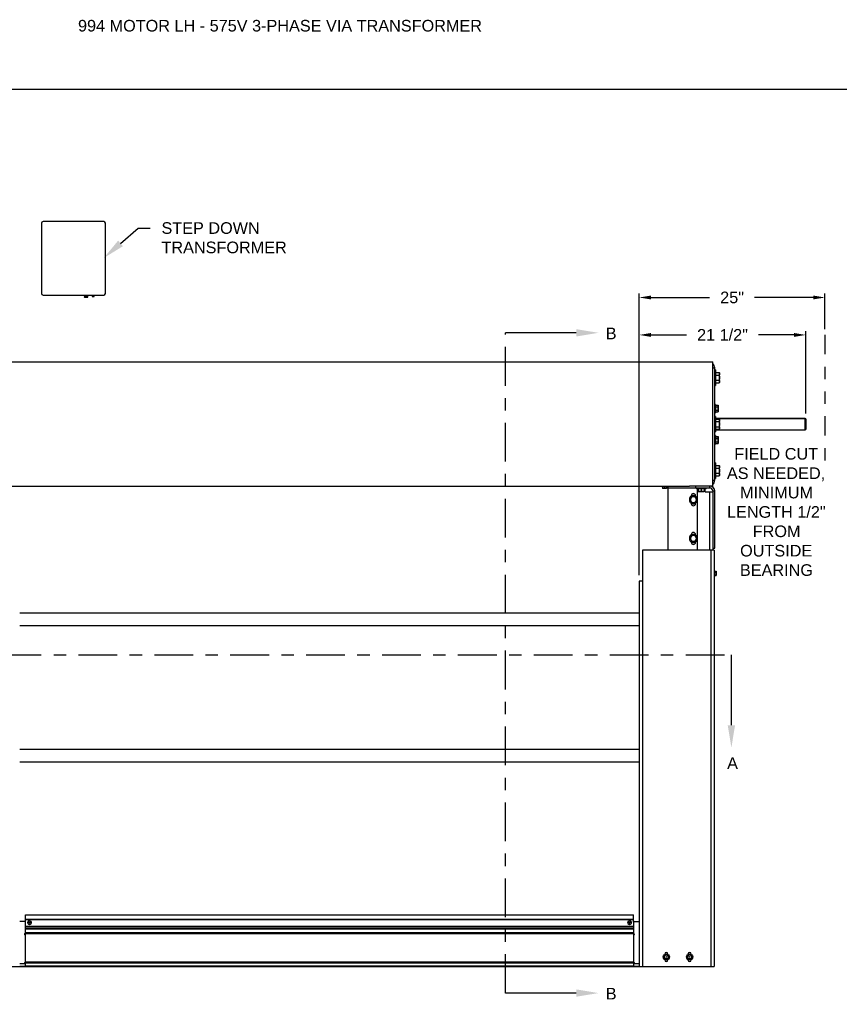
# Model space of a CAD drawing. Header units: inches. Extents: x 218.9 to 312.4, y 214.8 to 247.8.
# Tile 307 of 319: x 276.1 to 282.7, y 239.8 to 247.7. Entities that reach past the tile are written whole.
import ezdxf
from ezdxf import colors
from ezdxf.entities.mleader import LeaderData, LeaderLine
from ezdxf.math import Vec2, Vec3

# ---------------------------------------------------------------- set-up
doc = ezdxf.new("R2010")
doc.units = ezdxf.units.IN
doc.header["$LTSCALE"] = 0.25
doc.header["$MEASUREMENT"] = 0
doc.linetypes.add('CENTER', pattern=[2, 1.25, -0.25, 0.25, -0.25])
doc.linetypes.add('PHANTOM2', pattern=[1.25, 0.625, -0.125, 0.125, -0.125, 0.125, -0.125])
for name, color, linetype in [('575V 3-PHASE 60HZ', 4, 'Continuous'), ('ANNOTATIONS', 1, 'Continuous'), ('HIDDEN', 6, 'PHANTOM2'), ('MOTOR LH', 7, 'Continuous'), ('SECTION CUTS', 6, 'CENTER')]:
    doc.layers.add(name, color=color, linetype=linetype)
doc.styles.add('ARIAL', font='arial.ttf', dxfattribs={"height": 0.09375})
doc.styles.get("Standard").update_dxf_attribs({"font": 'romans.shx'})
doc.dimstyles.new('STANDARD$0', dxfattribs={"dimtxt": 0.09375, "dimasz": 0.09375, "dimexe": 0.03125, "dimexo": 0.046875, "dimgap": 0.09, "dimtad": 0, "dimtih": 1, "dimtoh": 1, "dimdec": 4, "dimzin": 0, "dimdsep": 46, "dimtxsty": 'ARIAL', "dimcen": 0.09, "dimadec": 0, "dimazin": 0, "dimtfac": 1, "dimtdec": 4, "dimtofl": 0, "dimtmove": 0, "dimatfit": 1, "dimfxl": 1, "dimtolj": 1, "dimtzin": 0, "dimarcsym": 0})

# ---------------------------------------------------------------- blocks, each defined once
blk = doc.blocks.new('*D91')
at = {"layer": 'ANNOTATIONS', "color": 0, "lineweight": -2, "transparency": 16777216}
for p, q in [((281.0917, 243.261), (281.0917, 245.5329)), ((282.5902, 245.2463), (282.5902, 245.5329)), ((281.1855, 245.5016), (281.6599, 245.5016)), ((282.4964, 245.5016), (282.0221, 245.5016))]:
    blk.add_line(p, q, dxfattribs=at)
at = {"layer": 'ANNOTATIONS', "color": 0, "transparency": 16777216}
for points in [[(281.1855, 245.5172), (281.1855, 245.486), (281.0917, 245.5016)], [(282.4964, 245.5172), (282.4964, 245.486), (282.5902, 245.5016)]]:
    blk.add_solid(points, dxfattribs=at)
at = {"layer": 'defpoints', "color": 0, "transparency": 16777216}
for p in [(281.0917, 245.5016), (282.5902, 245.1995), (281.0917, 243.2141)]:
    blk.add_point(p, dxfattribs=at)
at = {"layer": 'ANNOTATIONS', "color": 0, "transparency": 16777216, "insert": (281.841, 245.5016), "char_height": 0.09375, "attachment_point": 5, "style": 'ARIAL'}
blk.add_mtext('\\A1;25"', dxfattribs=at)
blk = doc.blocks.new('*D93')
at = {"layer": 'ANNOTATIONS', "color": 0, "lineweight": -2, "transparency": 16777216}
for p, q in [((281.0917, 243.261), (281.0917, 245.2307)), ((282.4355, 244.5648), (282.4355, 245.2307)), ((281.1855, 245.1995), (281.4733, 245.1995)), ((282.3417, 245.1995), (282.0539, 245.1995))]:
    blk.add_line(p, q, dxfattribs=at)
at = {"layer": 'ANNOTATIONS', "color": 0, "transparency": 16777216}
for points in [[(281.1855, 245.2151), (281.1855, 245.1838), (281.0917, 245.1995)], [(282.3417, 245.2151), (282.3417, 245.1838), (282.4355, 245.1995)]]:
    blk.add_solid(points, dxfattribs=at)
at = {"layer": 'defpoints', "color": 0, "transparency": 16777216}
for p in [(282.4355, 245.1995), (282.4355, 244.5179), (281.0917, 243.2141)]:
    blk.add_point(p, dxfattribs=at)
at = {"layer": 'ANNOTATIONS', "color": 0, "transparency": 16777216, "insert": (281.7636, 245.1995), "char_height": 0.09375, "attachment_point": 5, "style": 'ARIAL'}
blk.add_mtext('\\A1;21 1/2"', dxfattribs=at)

msp = doc.modelspace()

# ---------------------------------------------------------------- linework, layer by layer
at = {"layer": '575V 3-PHASE 60HZ'}
for p, q in [((276.26784, 246.10085), (276.26784, 245.53326)), ((276.77125, 246.11333), (276.28031, 246.11333)), ((276.78373, 245.53326), (276.78373, 246.10085)), ((276.28031, 245.52078), (276.77125, 245.52078)), ((276.61374, 245.51165), (276.6134, 245.51146)), ((276.6134, 245.51146), (276.61374, 245.51127)), ((276.6134, 245.51146), (276.64268, 245.51146)), ((276.61374, 245.51082), (276.6134, 245.51063)), ((276.6134, 245.51063), (276.61374, 245.51044)), ((276.6134, 245.51063), (276.64268, 245.51063)), ((276.61374, 245.50999), (276.6134, 245.5098)), ((276.6134, 245.5098), (276.61374, 245.50961)), ((276.6134, 245.5098), (276.64268, 245.5098)), ((276.61374, 245.50916), (276.6134, 245.50897)), ((276.6134, 245.50897), (276.61374, 245.50877)), ((276.6134, 245.50897), (276.64268, 245.50897)), ((276.61374, 245.50833), (276.6134, 245.50813)), ((276.6134, 245.50813), (276.61374, 245.50794)), ((276.6134, 245.50813), (276.64268, 245.50813)), ((276.61374, 245.5075), (276.6134, 245.5073)), ((276.6134, 245.5073), (276.61374, 245.50711)), ((276.6134, 245.5073), (276.64268, 245.5073)), ((276.61374, 245.50666), (276.6134, 245.50647)), ((276.6134, 245.50647), (276.61374, 245.50628)), ((276.6134, 245.50647), (276.64268, 245.50647)), ((276.61374, 245.50583), (276.6134, 245.50564)), ((276.6134, 245.50564), (276.61374, 245.50545)), ((276.6134, 245.50564), (276.64268, 245.50564)), ((276.61374, 245.52078), (276.61374, 245.51165)), ((276.64235, 245.51165), (276.61374, 245.51165)), ((276.61374, 245.51127), (276.61374, 245.51082)), ((276.61374, 245.51127), (276.64235, 245.51127)), ((276.64235, 245.51082), (276.61374, 245.51082)), ((276.61374, 245.51044), (276.61374, 245.50999)), ((276.61374, 245.51044), (276.64235, 245.51044)), ((276.64235, 245.50999), (276.61374, 245.50999)), ((276.61374, 245.50961), (276.61374, 245.50916)), ((276.61374, 245.50961), (276.64235, 245.50961)), ((276.64235, 245.50916), (276.61374, 245.50916)), ((276.61374, 245.50877), (276.61374, 245.50833)), ((276.61374, 245.50877), (276.64235, 245.50877)), ((276.64235, 245.50833), (276.61374, 245.50833)), ((276.61374, 245.50794), (276.61374, 245.5075)), ((276.61374, 245.50794), (276.64235, 245.50794)), ((276.64235, 245.5075), (276.61374, 245.5075)), ((276.61374, 245.50711), (276.61374, 245.50666)), ((276.61374, 245.50711), (276.64235, 245.50711)), ((276.64235, 245.50666), (276.61374, 245.50666)), ((276.61374, 245.50628), (276.61374, 245.50583)), ((276.61374, 245.50628), (276.64235, 245.50628)), ((276.64235, 245.50583), (276.61374, 245.50583)), ((276.61374, 245.50545), (276.61374, 245.50314)), ((276.61374, 245.50545), (276.64235, 245.50545)), ((276.64235, 245.50314), (276.61374, 245.50314)), ((276.64235, 245.51165), (276.64235, 245.52078)), ((276.64268, 245.51146), (276.64235, 245.51165)), ((276.64235, 245.51127), (276.64268, 245.51146)), ((276.64235, 245.51082), (276.64235, 245.51127)), ((276.64268, 245.51063), (276.64235, 245.51082)), ((276.64235, 245.51044), (276.64268, 245.51063)), ((276.64235, 245.50999), (276.64235, 245.51044)), ((276.64268, 245.5098), (276.64235, 245.50999)), ((276.64235, 245.50961), (276.64268, 245.5098)), ((276.64235, 245.50916), (276.64235, 245.50961)), ((276.64268, 245.50897), (276.64235, 245.50916)), ((276.64235, 245.50877), (276.64268, 245.50897)), ((276.64235, 245.50833), (276.64235, 245.50877)), ((276.64268, 245.50813), (276.64235, 245.50833)), ((276.64235, 245.50794), (276.64268, 245.50813)), ((276.64235, 245.5075), (276.64235, 245.50794)), ((276.64268, 245.5073), (276.64235, 245.5075)), ((276.64235, 245.50711), (276.64268, 245.5073)), ((276.64235, 245.50666), (276.64235, 245.50711)), ((276.64268, 245.50647), (276.64235, 245.50666)), ((276.64235, 245.50628), (276.64268, 245.50647)), ((276.64235, 245.50583), (276.64235, 245.50628)), ((276.64268, 245.50564), (276.64235, 245.50583)), ((276.64235, 245.50545), (276.64268, 245.50564)), ((276.64235, 245.50314), (276.64235, 245.50545)), ((276.67705, 245.51531), (276.67672, 245.51512)), ((276.67672, 245.51512), (276.67705, 245.51493)), ((276.67672, 245.51512), (276.69203, 245.51512)), ((276.67705, 245.51465), (276.67672, 245.51446)), ((276.67672, 245.51446), (276.67705, 245.51426)), ((276.67672, 245.51446), (276.69203, 245.51446)), ((276.67705, 245.51398), (276.67672, 245.51379)), ((276.67672, 245.51379), (276.67705, 245.5136)), ((276.67672, 245.51379), (276.69203, 245.51379)), ((276.67705, 245.51332), (276.67672, 245.51313)), ((276.67672, 245.51313), (276.67705, 245.51293)), ((276.67672, 245.51313), (276.69203, 245.51313)), ((276.67705, 245.51265), (276.67672, 245.51246)), ((276.67672, 245.51246), (276.67705, 245.51227)), ((276.67672, 245.51246), (276.69203, 245.51246)), ((276.67705, 245.51199), (276.67672, 245.51179)), ((276.67672, 245.51179), (276.67705, 245.5116)), ((276.67672, 245.51179), (276.69203, 245.51179)), ((276.67705, 245.51132), (276.67672, 245.51113)), ((276.67672, 245.51113), (276.67705, 245.51094)), ((276.67672, 245.51113), (276.69203, 245.51113)), ((276.67705, 245.51066), (276.67672, 245.51046)), ((276.67672, 245.51046), (276.67705, 245.51027)), ((276.67672, 245.51046), (276.69203, 245.51046)), ((276.67705, 245.52078), (276.67705, 245.51531)), ((276.67705, 245.51531), (276.69169, 245.51531)), ((276.67705, 245.51493), (276.67705, 245.51465)), ((276.67705, 245.51493), (276.69169, 245.51493)), ((276.67705, 245.51465), (276.69169, 245.51465)), ((276.67705, 245.51426), (276.67705, 245.51398)), ((276.67705, 245.51426), (276.69169, 245.51426)), ((276.67705, 245.51398), (276.69169, 245.51398)), ((276.67705, 245.5136), (276.67705, 245.51332)), ((276.67705, 245.5136), (276.69169, 245.5136)), ((276.67705, 245.51332), (276.69169, 245.51332)), ((276.67705, 245.51293), (276.67705, 245.51265)), ((276.67705, 245.51293), (276.69169, 245.51293)), ((276.67705, 245.51265), (276.69169, 245.51265)), ((276.67705, 245.51227), (276.67705, 245.51199)), ((276.67705, 245.51227), (276.69169, 245.51227)), ((276.67705, 245.51199), (276.69169, 245.51199)), ((276.67705, 245.5116), (276.67705, 245.51132)), ((276.67705, 245.5116), (276.69169, 245.5116)), ((276.67705, 245.51132), (276.69169, 245.51132)), ((276.67705, 245.51094), (276.67705, 245.51066)), ((276.67705, 245.51094), (276.69169, 245.51094)), ((276.67705, 245.51066), (276.69169, 245.51066)), ((276.67705, 245.51027), (276.67705, 245.5088)), ((276.67705, 245.51027), (276.69169, 245.51027)), ((276.69169, 245.5088), (276.67705, 245.5088)), ((276.69169, 245.51531), (276.69169, 245.52078)), ((276.69203, 245.51512), (276.69169, 245.51531)), ((276.69169, 245.51493), (276.69203, 245.51512)), ((276.69169, 245.51465), (276.69169, 245.51493)), ((276.69203, 245.51446), (276.69169, 245.51465)), ((276.69169, 245.51426), (276.69203, 245.51446)), ((276.69169, 245.51398), (276.69169, 245.51426)), ((276.69203, 245.51379), (276.69169, 245.51398)), ((276.69169, 245.5136), (276.69203, 245.51379)), ((276.69169, 245.51332), (276.69169, 245.5136)), ((276.69203, 245.51313), (276.69169, 245.51332)), ((276.69169, 245.51293), (276.69203, 245.51313)), ((276.69169, 245.51265), (276.69169, 245.51293)), ((276.69203, 245.51246), (276.69169, 245.51265)), ((276.69169, 245.51227), (276.69203, 245.51246)), ((276.69169, 245.51199), (276.69169, 245.51227)), ((276.69203, 245.51179), (276.69169, 245.51199)), ((276.69169, 245.5116), (276.69203, 245.51179)), ((276.69169, 245.51132), (276.69169, 245.5116)), ((276.69203, 245.51113), (276.69169, 245.51132)), ((276.69169, 245.51094), (276.69203, 245.51113)), ((276.69169, 245.51066), (276.69169, 245.51094)), ((276.69203, 245.51046), (276.69169, 245.51066)), ((276.69169, 245.51027), (276.69203, 245.51046)), ((276.69169, 245.5088), (276.69169, 245.51027))]:
    msp.add_line(p, q, dxfattribs=at)
for centre, start, end in [((276.28031, 246.10085), 90, 180), ((276.77125, 246.10085), 0, 90), ((276.28031, 245.53326), 180, 270), ((276.77125, 245.53326), 270, 0)]:
    msp.add_arc(centre, 0.01248, start, end, dxfattribs=at)
at = {"layer": 'defpoints'}
msp.add_lwpolyline([(287.7119, 234.44685), (268.24203, 234.44685), (268.24203, 247.18196), (287.7119, 247.18196)], close=True, dxfattribs=at)
at = {"layer": 'HIDDEN'}
msp.add_line((282.59018, 245.19945), (282.59018, 244.16876), dxfattribs=at)
at = {"layer": 'MOTOR LH'}
for p, q in [((275.49798, 244.98185), (281.68548, 244.98179)), ((281.68548, 244.97973), (275.49798, 244.97979)), ((281.68548, 243.97973), (281.68548, 244.98179)), ((281.68548, 244.93286), (281.70111, 244.93286)), ((281.70111, 244.02661), (281.70111, 244.93286)), ((281.70736, 244.91723), (281.70111, 244.91723)), ((281.70736, 244.91723), (281.70736, 244.79223)), ((281.70736, 244.89533), (281.73697, 244.89533)), ((281.74011, 244.88989), (281.73697, 244.89533)), ((281.74011, 244.81958), (281.74011, 244.88989)), ((281.70736, 244.87503), (281.73697, 244.87503)), ((281.70736, 244.83444), (281.73697, 244.83444)), ((281.70736, 244.81414), (281.73697, 244.81414)), ((281.73697, 244.81414), (281.74011, 244.81958)), ((281.70111, 244.79223), (281.70736, 244.79223)), ((281.70704, 244.63841), (281.70111, 244.63841)), ((281.70111, 244.57203), (281.70704, 244.57203)), ((281.70704, 244.63841), (281.70704, 244.57203)), ((281.70704, 244.63229), (281.7277, 244.63229)), ((281.70704, 244.61875), (281.7277, 244.61875)), ((281.70704, 244.59169), (281.7277, 244.59169)), ((281.70704, 244.57816), (281.7277, 244.57816)), ((281.7298, 244.62866), (281.7277, 244.63229)), ((281.7277, 244.57816), (281.7298, 244.58178)), ((281.7298, 244.58178), (281.7298, 244.62866)), ((281.70736, 244.54223), (281.70111, 244.54223)), ((281.70736, 244.54223), (281.70736, 244.41723)), ((282.43158, 244.52655), (281.70736, 244.52655)), ((281.70736, 244.52652), (282.43158, 244.52652)), ((282.43158, 244.52182), (281.70736, 244.52182)), ((281.70736, 244.52033), (281.73697, 244.52033)), ((281.70736, 244.50003), (281.73697, 244.50003)), ((281.74011, 244.51489), (281.73697, 244.52033)), ((281.74011, 244.44458), (281.74011, 244.51489)), ((282.43548, 244.52264), (282.43158, 244.52655)), ((282.43158, 244.52652), (282.43158, 244.52655)), ((282.43548, 244.52264), (282.43158, 244.52652)), ((282.43158, 244.43292), (282.43158, 244.52182)), ((282.43158, 244.52182), (282.43548, 244.51794)), ((282.43548, 244.52264), (282.43548, 244.43683)), ((281.70111, 244.41723), (281.70736, 244.41723)), ((281.70736, 244.45944), (281.73697, 244.45944)), ((281.70736, 244.43914), (281.73697, 244.43914)), ((281.70736, 244.43292), (282.43158, 244.43292)), ((281.73697, 244.43914), (281.74011, 244.44458)), ((282.43158, 244.43292), (282.43548, 244.43683)), ((281.70704, 244.38743), (281.70111, 244.38743)), ((281.70704, 244.3836), (281.70111, 244.3836)), ((281.70704, 244.38743), (281.70704, 244.31723)), ((281.70704, 244.38131), (281.7277, 244.38131)), ((281.70704, 244.37748), (281.7277, 244.37748)), ((281.70704, 244.36395), (281.7277, 244.36395)), ((281.70704, 244.33688), (281.7277, 244.33688)), ((281.7298, 244.37768), (281.7277, 244.38131)), ((281.7298, 244.37385), (281.7277, 244.37748)), ((281.7298, 244.32698), (281.7298, 244.37768)), ((281.70111, 244.31723), (281.70704, 244.31723)), ((281.70704, 244.32335), (281.7277, 244.32335)), ((281.7277, 244.32335), (281.7298, 244.32698)), ((281.70736, 244.16723), (281.70111, 244.16723)), ((281.70736, 244.16723), (281.70736, 244.04223)), ((281.70736, 244.14533), (281.73697, 244.14533)), ((281.70736, 244.12503), (281.73697, 244.12503)), ((281.74011, 244.13989), (281.73697, 244.14533)), ((281.74011, 244.06958), (281.74011, 244.13989)), ((281.68548, 244.02661), (281.70111, 244.02661)), ((281.70111, 244.04223), (281.70736, 244.04223)), ((281.70736, 244.08444), (281.73697, 244.08444)), ((281.70736, 244.06414), (281.73697, 244.06414)), ((281.73697, 244.06414), (281.74011, 244.06958)), ((275.68548, 243.97979), (281.49798, 243.97973)), ((281.49798, 243.97768), (275.68548, 243.97774)), ((281.27373, 243.97768), (281.27373, 243.97424)), ((281.31598, 243.97424), (281.27373, 243.97424)), ((281.27923, 243.95987), (281.27923, 243.95987)), ((281.31048, 243.95987), (281.27924, 243.95987)), ((281.27945, 243.97424), (281.27945, 243.96126)), ((281.29528, 243.96126), (281.28737, 243.95987)), ((281.29528, 243.97424), (281.29528, 243.96126)), ((281.31069, 243.96126), (281.30299, 243.95987)), ((281.31048, 243.95987), (281.31049, 243.95987)), ((281.31069, 243.97424), (281.31069, 243.96126)), ((281.31598, 243.97424), (281.31598, 243.97768)), ((281.32611, 243.46411), (281.32611, 243.97768)), ((281.66205, 243.96411), (281.32611, 243.96411)), ((281.68548, 243.97973), (281.49798, 243.97973)), ((281.49798, 243.97973), (281.49798, 243.97768)), ((281.54486, 243.97973), (281.54486, 243.96411)), ((281.55267, 243.96411), (281.55267, 243.95786)), ((281.6308, 243.95786), (281.55267, 243.95786)), ((281.56048, 243.95786), (281.56048, 243.46411)), ((281.56829, 243.95786), (281.56829, 243.9372)), ((281.56829, 243.93511), (281.61517, 243.93511)), ((281.59173, 243.95786), (281.59173, 243.9372)), ((281.61517, 243.95786), (281.61517, 243.9372)), ((281.62298, 243.93286), (281.62298, 243.95786)), ((281.6308, 243.95786), (281.6308, 243.96411)), ((281.66205, 243.96411), (281.66205, 243.97973)), ((281.68548, 243.94067), (281.70111, 243.94067)), ((281.68548, 243.94067), (281.68548, 243.46411)), ((281.70111, 243.47973), (281.70111, 243.94067)), ((281.51165, 243.90161), (281.51165, 243.89857)), ((281.54681, 243.89853), (281.54681, 243.90161)), ((281.62298, 243.93286), (281.68548, 243.93286)), ((281.65814, 243.93286), (281.65814, 243.46411)), ((281.51165, 243.84223), (281.51165, 243.83911)), ((281.54681, 243.83911), (281.54681, 243.84226)), ((281.51165, 243.58911), (281.51165, 243.58607)), ((281.54681, 243.58603), (281.54681, 243.58911)), ((281.11908, 243.46411), (281.11908, 240.10342)), ((281.6972, 243.46411), (281.11908, 243.46411)), ((281.51165, 243.52973), (281.51165, 243.52661)), ((281.54681, 243.52661), (281.54681, 243.52977)), ((281.66986, 243.46411), (281.66986, 240.10348)), ((281.68548, 243.47973), (281.70111, 243.47973)), ((281.6972, 243.46411), (281.6972, 240.10348)), ((281.69939, 243.29611), (281.6972, 243.29611)), ((281.6972, 243.25711), (281.69939, 243.25711)), ((281.69939, 243.29611), (281.69939, 243.25711)), ((281.69939, 243.29386), (281.71376, 243.29386)), ((281.69939, 243.28201), (281.71376, 243.28201)), ((281.69939, 243.26476), (281.71376, 243.26476)), ((281.69939, 243.25936), (281.71376, 243.25936)), ((281.71376, 243.29386), (281.71376, 243.25936)), ((281.09173, 243.21411), (281.09173, 240.10342)), ((281.11908, 243.21411), (281.09173, 243.21411)), ((276.09173, 242.95665), (281.09173, 242.95659)), ((276.09173, 242.85665), (281.09173, 242.85665)), ((276.09173, 241.85668), (281.09173, 241.85662)), ((276.09173, 241.75668), (281.09173, 241.75668)), ((276.1386, 240.46231), (276.1386, 240.52158)), ((276.1386, 240.52158), (281.04485, 240.52152)), ((281.04485, 240.46157), (281.04485, 240.52152)), ((276.13257, 240.46698), (276.09173, 240.46698)), ((276.1384, 240.37801), (276.1384, 240.46073)), ((276.13881, 240.46073), (276.1384, 240.46073)), ((276.1386, 240.4863), (281.04485, 240.48624)), ((281.04485, 240.47999), (276.1386, 240.48005)), ((276.13881, 240.42619), (276.13881, 240.46073)), ((276.16302, 240.47079), (276.15618, 240.46685)), ((276.15618, 240.46685), (276.15618, 240.45895)), ((276.15618, 240.45106), (276.16302, 240.44711)), ((276.16985, 240.47474), (276.16302, 240.47079)), ((276.16302, 240.44711), (276.16985, 240.44317)), ((276.17669, 240.47079), (276.16985, 240.47474)), ((276.16985, 240.44317), (276.18353, 240.45106)), ((276.18353, 240.46685), (276.17669, 240.47079)), ((276.18353, 240.46685), (276.18353, 240.45895)), ((281.00677, 240.47073), (280.99993, 240.46679)), ((280.99993, 240.46679), (280.99993, 240.45889)), ((280.99993, 240.451), (281.0136, 240.44311)), ((281.0136, 240.47468), (281.00677, 240.47073)), ((281.02044, 240.47073), (281.0136, 240.47468)), ((281.0136, 240.44311), (281.02728, 240.451)), ((281.02728, 240.46679), (281.02044, 240.47073)), ((281.02728, 240.46679), (281.02728, 240.45889)), ((281.04506, 240.46067), (281.04479, 240.46067)), ((281.04506, 240.46067), (281.04506, 240.37795)), ((281.05089, 240.46692), (281.09173, 240.46692)), ((276.13534, 240.37241), (276.13493, 240.37241)), ((276.1384, 240.37801), (276.1386, 240.37801)), ((276.1386, 240.10348), (276.1386, 240.42263)), ((281.04485, 240.42249), (276.1386, 240.42255)), ((276.1386, 240.41186), (281.04485, 240.4118)), ((281.04485, 240.40576), (276.1386, 240.40582)), ((276.1386, 240.3777), (281.04485, 240.37764)), ((281.04485, 240.37452), (276.1386, 240.37458)), ((276.1386, 240.37302), (281.04485, 240.37296)), ((281.04485, 240.36671), (276.1386, 240.36677)), ((276.13881, 240.42859), (281.04479, 240.42853)), ((281.04485, 240.42249), (281.04485, 240.10342)), ((281.04485, 240.37795), (281.04506, 240.37795)), ((281.04853, 240.37235), (281.04812, 240.37235)), ((276.1386, 240.3576), (276.13819, 240.3576)), ((276.13819, 240.3576), (276.1386, 240.3576)), ((276.13819, 240.13885), (276.13819, 240.3576)), ((281.04485, 240.35754), (281.04526, 240.35754)), ((281.04526, 240.35754), (281.04485, 240.35754)), ((281.04526, 240.35754), (281.04526, 240.13879)), ((281.2972, 240.20323), (281.2972, 240.20505)), ((281.32376, 240.20505), (281.32376, 240.20323)), ((281.4847, 240.20323), (281.4847, 240.20505)), ((281.51126, 240.20505), (281.51126, 240.20323)), ((276.1386, 240.12521), (276.09173, 240.12521)), ((276.1386, 240.13885), (276.13819, 240.13885)), ((276.13819, 240.13885), (276.1386, 240.13885)), ((276.1386, 240.14321), (281.04485, 240.14315)), ((281.04485, 240.13873), (276.1386, 240.13879)), ((276.1386, 240.13699), (281.04485, 240.13693)), ((281.04485, 240.13251), (276.1386, 240.13257)), ((281.04485, 240.13879), (281.04526, 240.13879)), ((281.04526, 240.13879), (281.04485, 240.13879)), ((281.09173, 240.12515), (281.04485, 240.12515)), ((281.29526, 240.1904), (281.29019, 240.18161)), ((281.29019, 240.18161), (281.29526, 240.17282)), ((281.30033, 240.19919), (281.29526, 240.1904)), ((281.29526, 240.17282), (281.30033, 240.16403)), ((281.2972, 240.15817), (281.2972, 240.15999)), ((281.30033, 240.19919), (281.31048, 240.19919)), ((281.30033, 240.16403), (281.31048, 240.16403)), ((281.32571, 240.1904), (281.32063, 240.19919)), ((281.32063, 240.16403), (281.32571, 240.17282)), ((281.32376, 240.15999), (281.32376, 240.15817)), ((281.33078, 240.18161), (281.32571, 240.1904)), ((281.32571, 240.17282), (281.33078, 240.18161)), ((281.48276, 240.1904), (281.47768, 240.18161)), ((281.47768, 240.18161), (281.48276, 240.17282)), ((281.48783, 240.19919), (281.48276, 240.1904)), ((281.48276, 240.17282), (281.48783, 240.16403)), ((281.4847, 240.15817), (281.4847, 240.15999)), ((281.48783, 240.19919), (281.49798, 240.19919)), ((281.48783, 240.16403), (281.49798, 240.16403)), ((281.5132, 240.1904), (281.50813, 240.19919)), ((281.50813, 240.16403), (281.5132, 240.17282)), ((281.51126, 240.15999), (281.51126, 240.15817)), ((281.51828, 240.18161), (281.5132, 240.1904)), ((281.5132, 240.17282), (281.51828, 240.18161)), ((275.74798, 240.10348), (281.43548, 240.10342)), ((276.09173, 240.10684), (276.1386, 240.10684)), ((276.1386, 240.10973), (281.04485, 240.10967)), ((281.04485, 240.10342), (276.1386, 240.10348)), ((281.04485, 240.10678), (281.09173, 240.10678)), ((281.09173, 240.10348), (281.6972, 240.10348)), ((281.43548, 240.10348), (281.43548, 240.10342))]:
    msp.add_line(p, q, dxfattribs=at)
for centre, radius in [((276.16985, 240.45895), 0.01367), ((276.16985, 240.45895), 0.01281), ((276.16985, 240.45895), 0.00221), ((281.0136, 240.45889), 0.01367), ((281.0136, 240.45889), 0.01281), ((281.0136, 240.45889), 0.00221), ((281.31048, 240.18161), 0.02538), ((281.49798, 240.18161), 0.02538), ((281.31048, 240.18161), 0.01758), ((281.31048, 240.18161), 0.01656), ((281.31048, 240.18161), 0.00299), ((281.49798, 240.18161), 0.01758), ((281.49798, 240.18161), 0.01656), ((281.49798, 240.18161), 0.00299)]:
    msp.add_circle(centre, radius, dxfattribs=at)
for centre, radius, start, end in [((281.65423, 244.93286), 0.04688, 0, 48.189685), ((281.65423, 244.02661), 0.04688, 311.810315, 360), ((281.66204, 243.94067), 0.03906, 0, 90), ((281.66204, 243.94067), 0.02344, 0, 90), ((281.5292, 243.8704), 0.03319, 19.523366, 340.476634), ((281.5292, 243.8704), 0.02344, 150, 210), ((281.5292, 243.8704), 0.02344, 30, 150.000007), ((281.5292, 243.8704), 0.02344, 210, 330.000027), ((281.52923, 243.90161), 0.01758, 0, 180), ((281.5292, 243.8704), 0.02344, 330, 30), ((281.52923, 243.83911), 0.01758, 180, 0), ((281.5292, 243.5579), 0.03319, 19.523366, 340.476634), ((281.5292, 243.5579), 0.02344, 150, 210), ((281.5292, 243.5579), 0.02344, 30, 150.000007), ((281.5292, 243.5579), 0.02344, 210, 330.000027), ((281.52923, 243.58911), 0.01758, 0, 180), ((281.5292, 243.5579), 0.02344, 330, 30), ((281.52923, 243.52661), 0.01758, 180, 0), ((276.13215, 240.46073), 0.00625, 359.969318, 89.955329), ((276.13256, 240.46073), 0.00625, 359.973794, 89.961623), ((281.05089, 240.46068), 0.00624, 90.032725, 165.370971), ((281.0513, 240.46067), 0.00625, 90.027564, 180.037019), ((276.13841, 240.36542), 0.00781, 116.429617, 268.42315), ((276.13882, 240.36542), 0.00781, 116.425019, 268.427748), ((276.13215, 240.37801), 0.00625, 296.421756, 0.032828), ((276.13256, 240.37801), 0.00625, 296.444722, 345.322164), ((281.05092, 240.37796), 0.00627, 194.744378, 243.468564), ((281.04464, 240.36536), 0.00781, 271.582426, 63.573466), ((281.05131, 240.37795), 0.00625, 179.976986, 243.585787), ((281.04505, 240.36536), 0.00781, 271.571275, 63.5673), ((281.31048, 240.20505), 0.01328, 0, 180), ((281.49798, 240.20505), 0.01328, 0, 180), ((276.13841, 240.13104), 0.00781, 91.576845, 228.206182), ((276.13882, 240.13104), 0.00781, 91.569539, 228.213488), ((281.04464, 240.13098), 0.00781, 311.790526, 88.417752), ((281.04505, 240.13098), 0.00781, 311.767542, 88.440735), ((281.31048, 240.15817), 0.01328, 180, 0), ((281.49798, 240.15817), 0.01328, 180, 0)]:
    msp.add_arc(centre, radius, start, end, dxfattribs=at)
for points, knots in [([(281.73697, 244.89533), (281.73784, 244.89368), (281.73962, 244.89035), (281.73994, 244.88691), (281.74011, 244.88518)], [0, 0, 0, 0, 0.4954837, 1, 1, 1, 1]), ([(281.74011, 244.88518), (281.7401, 244.88494), (281.74008, 244.88312), (281.73939, 244.87968), (281.73778, 244.87659), (281.73697, 244.87503)], [0, 0, 0, 0, 0.0700912, 0.5308051, 1, 1, 1, 1]), ([(281.73697, 244.87503), (281.73764, 244.87249), (281.739, 244.86737), (281.73997, 244.86055), (281.74007, 244.85631), (281.74011, 244.85473)], [0, 0, 0, 0, 0.3832932, 0.7703116, 1, 1, 1, 1]), ([(281.74011, 244.85473), (281.74, 244.85204), (281.73978, 244.8466), (281.73845, 244.83984), (281.73734, 244.83582), (281.73697, 244.83444)], [0, 0, 0, 0, 0.392829, 0.791627, 1, 1, 1, 1]), ([(281.73697, 244.83444), (281.73784, 244.83279), (281.73962, 244.82946), (281.73994, 244.82602), (281.74011, 244.82429)], [0, 0, 0, 0, 0.4954313, 1, 1, 1, 1]), ([(281.74011, 244.82429), (281.7401, 244.82405), (281.74008, 244.82222), (281.73939, 244.81879), (281.73778, 244.8157), (281.73697, 244.81414)], [0, 0, 0, 0, 0.0700983, 0.5308087, 1, 1, 1, 1]), ([(281.7277, 244.63229), (281.72829, 244.63119), (281.72947, 244.62897), (281.72969, 244.62668), (281.7298, 244.62552)], [0, 0, 0, 0, 0.4954991, 1, 1, 1, 1]), ([(281.7298, 244.62552), (281.72979, 244.62536), (281.72977, 244.62414), (281.72932, 244.62185), (281.72824, 244.61979), (281.7277, 244.61875)], [0, 0, 0, 0, 0.0700694, 0.5307395, 1, 1, 1, 1]), ([(281.7277, 244.61875), (281.72854, 244.61539), (281.72966, 244.61093), (281.72977, 244.60635), (281.7298, 244.60522)], [0, 0, 0, 0, 0.75365654, 1, 1, 1, 1]), ([(281.7298, 244.60522), (281.72954, 244.60169), (281.72922, 244.59711), (281.72798, 244.5927), (281.7277, 244.59169)], [0, 0, 0, 0, 0.7705563, 1, 1, 1, 1]), ([(281.7277, 244.59169), (281.72829, 244.59059), (281.72947, 244.58838), (281.72969, 244.58608), (281.7298, 244.58492)], [0, 0, 0, 0, 0.4954571, 1, 1, 1, 1]), ([(281.7298, 244.58492), (281.72979, 244.58476), (281.72977, 244.58355), (281.72932, 244.58126), (281.72824, 244.5792), (281.7277, 244.57816)], [0, 0, 0, 0, 0.0700694, 0.5307395, 1, 1, 1, 1]), ([(281.73697, 244.52033), (281.73784, 244.51868), (281.73962, 244.51535), (281.73994, 244.51191), (281.74011, 244.51018)], [0, 0, 0, 0, 0.4954837, 1, 1, 1, 1]), ([(281.74011, 244.51018), (281.7401, 244.50994), (281.74008, 244.50812), (281.73939, 244.50468), (281.73778, 244.50159), (281.73697, 244.50003)], [0, 0, 0, 0, 0.0700912, 0.5308051, 1, 1, 1, 1]), ([(281.73697, 244.50003), (281.73764, 244.49749), (281.739, 244.49237), (281.73997, 244.48555), (281.74007, 244.48131), (281.74011, 244.47973)], [0, 0, 0, 0, 0.3832932, 0.7703116, 1, 1, 1, 1]), ([(281.74011, 244.47973), (281.74, 244.47704), (281.73978, 244.4716), (281.73845, 244.46484), (281.73734, 244.46082), (281.73697, 244.45944)], [0, 0, 0, 0, 0.3928723, 0.7917142, 1, 1, 1, 1]), ([(281.73697, 244.45944), (281.73784, 244.45779), (281.73962, 244.45446), (281.73994, 244.45102), (281.74011, 244.44929)], [0, 0, 0, 0, 0.4954593, 1, 1, 1, 1]), ([(281.74011, 244.44929), (281.7401, 244.44905), (281.74008, 244.44722), (281.73939, 244.44379), (281.73778, 244.4407), (281.73697, 244.43914)], [0, 0, 0, 0, 0.0700983, 0.5308087, 1, 1, 1, 1]), ([(281.7277, 244.38131), (281.72829, 244.38021), (281.72947, 244.37799), (281.72969, 244.3757), (281.7298, 244.37454)], [0, 0, 0, 0, 0.4954571, 1, 1, 1, 1]), ([(281.7277, 244.37748), (281.72829, 244.37638), (281.72947, 244.37416), (281.72969, 244.37187), (281.7298, 244.37071)], [0, 0, 0, 0, 0.4954991, 1, 1, 1, 1]), ([(281.7298, 244.37071), (281.72979, 244.37055), (281.72977, 244.36934), (281.72932, 244.36705), (281.72824, 244.36499), (281.7277, 244.36395)], [0, 0, 0, 0, 0.0700694, 0.5307395, 1, 1, 1, 1]), ([(281.7277, 244.36395), (281.72854, 244.36058), (281.72966, 244.35612), (281.72977, 244.35154), (281.7298, 244.35042)], [0, 0, 0, 0, 0.75365654, 1, 1, 1, 1]), ([(281.7298, 244.35042), (281.72954, 244.34688), (281.72922, 244.3423), (281.72798, 244.33789), (281.7277, 244.33688)], [0, 0, 0, 0, 0.7705563, 1, 1, 1, 1]), ([(281.7277, 244.33688), (281.72829, 244.33578), (281.72947, 244.33357), (281.72969, 244.33127), (281.7298, 244.33012)], [0, 0, 0, 0, 0.4953841, 1, 1, 1, 1]), ([(281.7298, 244.37454), (281.7298, 244.37438), (281.72981, 244.37417), (281.72977, 244.37397), (281.72976, 244.37392)], [0, 0, 0, 0, 0.7719753, 1, 1, 1, 1]), ([(281.7298, 244.33012), (281.72979, 244.32996), (281.72977, 244.32874), (281.72932, 244.32645), (281.72824, 244.32439), (281.7277, 244.32335)], [0, 0, 0, 0, 0.0700694, 0.5307395, 1, 1, 1, 1]), ([(281.73697, 244.14533), (281.73784, 244.14368), (281.73962, 244.14035), (281.73994, 244.13691), (281.74011, 244.13518)], [0, 0, 0, 0, 0.4954837, 1, 1, 1, 1]), ([(281.74011, 244.13518), (281.7401, 244.13494), (281.74008, 244.13312), (281.73939, 244.12968), (281.73778, 244.12659), (281.73697, 244.12503)], [0, 0, 0, 0, 0.0700912, 0.5308051, 1, 1, 1, 1]), ([(281.73697, 244.12503), (281.73764, 244.12249), (281.739, 244.11737), (281.73997, 244.11055), (281.74007, 244.10631), (281.74011, 244.10473)], [0, 0, 0, 0, 0.3832932, 0.7703116, 1, 1, 1, 1]), ([(281.74011, 244.10473), (281.74, 244.10204), (281.73978, 244.0966), (281.73845, 244.08984), (281.73734, 244.08582), (281.73697, 244.08444)], [0, 0, 0, 0, 0.3928723, 0.7917142, 1, 1, 1, 1]), ([(281.73697, 244.08444), (281.73784, 244.08279), (281.73962, 244.07946), (281.73994, 244.07602), (281.74011, 244.07429)], [0, 0, 0, 0, 0.4954593, 1, 1, 1, 1]), ([(281.74011, 244.07429), (281.7401, 244.07405), (281.74008, 244.07222), (281.73939, 244.06879), (281.73778, 244.0657), (281.73697, 244.06414)], [0, 0, 0, 0, 0.0700983, 0.5308087, 1, 1, 1, 1]), ([(281.27945, 243.96126), (281.27943, 243.96105), (281.27936, 243.96023), (281.27929, 243.96002), (281.27924, 243.95987)], [0, 0, 0, 0, 0.2576103, 1, 1, 1, 1]), ([(281.28737, 243.95987), (281.28718, 243.95987), (281.28451, 243.95989), (281.28189, 243.9606), (281.27945, 243.96126)], [0, 0, 0, 0, 0.0700314, 1, 1, 1, 1]), ([(281.30299, 243.95987), (281.30281, 243.95987), (281.30021, 243.95988), (281.29766, 243.9606), (281.29528, 243.96126)], [0, 0, 0, 0, 0.0701599, 1, 1, 1, 1]), ([(281.31048, 243.95987), (281.31053, 243.96002), (281.3106, 243.96023), (281.31067, 243.96105), (281.31069, 243.96126)], [0, 0, 0, 0, 0.7424803, 1, 1, 1, 1]), ([(281.58001, 243.93511), (281.57974, 243.93511), (281.57763, 243.93513), (281.57367, 243.93559), (281.5701, 243.93666), (281.56829, 243.9372)], [0, 0, 0, 0, 0.0700694, 0.5307395, 1, 1, 1, 1]), ([(281.56829, 243.9372), (281.56829, 243.93692), (281.56829, 243.93569), (281.56829, 243.93536), (281.56829, 243.93511)], [0, 0, 0, 0, 0.22938, 1, 1, 1, 1]), ([(281.59173, 243.9372), (281.58983, 243.93662), (281.58599, 243.93544), (281.58202, 243.93522), (281.58001, 243.93511)], [0, 0, 0, 0, 0.4954992, 1, 1, 1, 1]), ([(281.60345, 243.93511), (281.60317, 243.93511), (281.60107, 243.93513), (281.5971, 243.93559), (281.59353, 243.93666), (281.59173, 243.9372)], [0, 0, 0, 0, 0.0702172, 0.5308854, 1, 1, 1, 1]), ([(281.61517, 243.9372), (281.61327, 243.93662), (281.60943, 243.93544), (281.60546, 243.93522), (281.60345, 243.93511)], [0, 0, 0, 0, 0.4954264, 1, 1, 1, 1]), ([(281.61517, 243.93511), (281.61517, 243.93536), (281.61517, 243.93569), (281.61517, 243.93692), (281.61517, 243.9372)], [0, 0, 0, 0, 0.77062, 1, 1, 1, 1]), ([(281.50891, 243.88212), (281.50875, 243.88184), (281.50753, 243.87973), (281.50524, 243.87577), (281.50318, 243.8722), (281.50214, 243.8704)], [0, 0, 0, 0, 0.0700694, 0.5307395, 1, 1, 1, 1]), ([(281.50214, 243.8704), (281.50324, 243.86849), (281.50546, 243.86465), (281.50775, 243.86068), (281.50891, 243.85868)], [0, 0, 0, 0, 0.4954571, 1, 1, 1, 1]), ([(281.51567, 243.89383), (281.51457, 243.89193), (281.51235, 243.88809), (281.51006, 243.88412), (281.50891, 243.88212)], [0, 0, 0, 0, 0.4955413, 1, 1, 1, 1]), ([(281.50891, 243.85868), (281.50907, 243.8584), (281.51028, 243.8563), (281.51257, 243.85233), (281.51463, 243.84876), (281.51567, 243.84696)], [0, 0, 0, 0, 0.0700694, 0.5307395, 1, 1, 1, 1]), ([(281.5292, 243.89383), (281.52567, 243.89383), (281.52109, 243.89383), (281.51668, 243.89383), (281.51567, 243.89383)], [0, 0, 0, 0, 0.77068378, 1, 1, 1, 1]), ([(281.54274, 243.89383), (281.53937, 243.89383), (281.53491, 243.89383), (281.53033, 243.89383), (281.5292, 243.89383)], [0, 0, 0, 0, 0.7537046, 1, 1, 1, 1]), ([(281.5495, 243.88212), (281.54934, 243.88239), (281.54813, 243.8845), (281.54584, 243.88846), (281.54378, 243.89203), (281.54274, 243.89383)], [0, 0, 0, 0, 0.0700694, 0.5307395, 1, 1, 1, 1]), ([(281.54274, 243.84696), (281.54383, 243.84886), (281.54605, 243.8527), (281.54834, 243.85667), (281.5495, 243.85868)], [0, 0, 0, 0, 0.4954571, 1, 1, 1, 1]), ([(281.55627, 243.8704), (281.55517, 243.8723), (281.55295, 243.87614), (281.55066, 243.88011), (281.5495, 243.88212)], [0, 0, 0, 0, 0.4954571, 1, 1, 1, 1]), ([(281.5495, 243.85868), (281.54966, 243.85895), (281.55088, 243.86106), (281.55316, 243.86502), (281.55523, 243.86859), (281.55627, 243.8704)], [0, 0, 0, 0, 0.0700694, 0.5307395, 1, 1, 1, 1]), ([(281.51567, 243.84696), (281.51668, 243.84696), (281.52109, 243.84696), (281.52567, 243.84696), (281.5292, 243.84696)], [0, 0, 0, 0, 0.22931622, 1, 1, 1, 1]), ([(281.5292, 243.84696), (281.53033, 243.84696), (281.53491, 243.84696), (281.53937, 243.84696), (281.54274, 243.84696)], [0, 0, 0, 0, 0.2462954, 1, 1, 1, 1]), ([(281.50891, 243.56962), (281.50875, 243.56934), (281.50753, 243.56723), (281.50524, 243.56327), (281.50318, 243.5597), (281.50214, 243.5579)], [0, 0, 0, 0, 0.0700694, 0.5307395, 1, 1, 1, 1]), ([(281.50214, 243.5579), (281.50324, 243.55599), (281.50546, 243.55215), (281.50775, 243.54818), (281.50891, 243.54618)], [0, 0, 0, 0, 0.4954571, 1, 1, 1, 1]), ([(281.51567, 243.58133), (281.51457, 243.57943), (281.51235, 243.57559), (281.51006, 243.57162), (281.50891, 243.56962)], [0, 0, 0, 0, 0.4955413, 1, 1, 1, 1]), ([(281.50891, 243.54618), (281.50907, 243.5459), (281.51028, 243.5438), (281.51257, 243.53983), (281.51463, 243.53626), (281.51567, 243.53446)], [0, 0, 0, 0, 0.0700694, 0.5307395, 1, 1, 1, 1]), ([(281.5292, 243.58133), (281.52567, 243.58133), (281.52109, 243.58133), (281.51668, 243.58133), (281.51567, 243.58133)], [0, 0, 0, 0, 0.77068378, 1, 1, 1, 1]), ([(281.54274, 243.58133), (281.53937, 243.58133), (281.53491, 243.58133), (281.53033, 243.58133), (281.5292, 243.58133)], [0, 0, 0, 0, 0.7537046, 1, 1, 1, 1]), ([(281.5495, 243.56962), (281.54934, 243.56989), (281.54813, 243.572), (281.54584, 243.57596), (281.54378, 243.57953), (281.54274, 243.58133)], [0, 0, 0, 0, 0.0700694, 0.5307395, 1, 1, 1, 1]), ([(281.54274, 243.53446), (281.54383, 243.53636), (281.54605, 243.5402), (281.54834, 243.54417), (281.5495, 243.54618)], [0, 0, 0, 0, 0.4954571, 1, 1, 1, 1]), ([(281.55627, 243.5579), (281.55517, 243.5598), (281.55295, 243.56364), (281.55066, 243.56761), (281.5495, 243.56962)], [0, 0, 0, 0, 0.4953112, 1, 1, 1, 1]), ([(281.5495, 243.54618), (281.54966, 243.54646), (281.55088, 243.54856), (281.55316, 243.55252), (281.55523, 243.5561), (281.55627, 243.5579)], [0, 0, 0, 0, 0.0700694, 0.5307395, 1, 1, 1, 1]), ([(281.51567, 243.53446), (281.51668, 243.53446), (281.52109, 243.53446), (281.52567, 243.53446), (281.5292, 243.53446)], [0, 0, 0, 0, 0.22931622, 1, 1, 1, 1]), ([(281.5292, 243.53446), (281.53033, 243.53446), (281.53491, 243.53446), (281.53937, 243.53446), (281.54274, 243.53446)], [0, 0, 0, 0, 0.2462954, 1, 1, 1, 1]), ([(276.15618, 240.45895), (276.15618, 240.45693), (276.15618, 240.45428), (276.15618, 240.45167), (276.15618, 240.45106)], [0, 0, 0, 0, 0.7679899, 1, 1, 1, 1]), ([(276.18353, 240.45895), (276.18353, 240.45693), (276.18353, 240.45428), (276.18353, 240.45167), (276.18353, 240.45106)], [0, 0, 0, 0, 0.7679899, 1, 1, 1, 1]), ([(280.99993, 240.45889), (280.99993, 240.45687), (280.99993, 240.45422), (280.99993, 240.45161), (280.99993, 240.451)], [0, 0, 0, 0, 0.7679899, 1, 1, 1, 1]), ([(281.02728, 240.45889), (281.02728, 240.45687), (281.02728, 240.45422), (281.02728, 240.45161), (281.02728, 240.451)], [0, 0, 0, 0, 0.7679899, 1, 1, 1, 1]), ([(281.31048, 240.19919), (281.31308, 240.19919), (281.31647, 240.19919), (281.31984, 240.19919), (281.32063, 240.19919)], [0, 0, 0, 0, 0.76377, 1, 1, 1, 1]), ([(281.31048, 240.16403), (281.31308, 240.16403), (281.31647, 240.16403), (281.31984, 240.16403), (281.32063, 240.16403)], [0, 0, 0, 0, 0.76377, 1, 1, 1, 1]), ([(281.49798, 240.19919), (281.50057, 240.19919), (281.50397, 240.19919), (281.50734, 240.19919), (281.50813, 240.19919)], [0, 0, 0, 0, 0.7635831, 1, 1, 1, 1]), ([(281.49798, 240.16403), (281.50057, 240.16403), (281.50397, 240.16403), (281.50734, 240.16403), (281.50813, 240.16403)], [0, 0, 0, 0, 0.7635831, 1, 1, 1, 1])]:
    msp.add_open_spline(points, degree=3, knots=knots, dxfattribs=at)
at = {"layer": 'SECTION CUTS'}
for p, q in [((280.01358, 239.89015), (280.01358, 245.21656)), ((275.34142, 242.62001), (281.83541, 242.62001))]:
    msp.add_line(p, q, dxfattribs=at)

# ---------------------------------------------------------------- texts
at = {"layer": 'ANNOTATIONS', "insert": (276.56248, 247.74099), "char_height": 0.09375, "width": 4.6220629, "attachment_point": 1, "line_spacing_factor": 0.86134, "style": 'ARIAL'}
msp.add_mtext('994 MOTOR LH - 575V 3-PHASE VIA TRANSFORMER', dxfattribs=at)
at = {"layer": 'ANNOTATIONS', "insert": (281.79543, 244.28725), "char_height": 0.09375, "width": 0.7893601, "attachment_point": 1, "style": 'ARIAL'}
msp.add_mtext('\\pi0.06301;FIELD CUT \\P\\pi0.00385;AS NEEDED, \\P\\pi0.10988;MINIMUM \\P\\pi0.00446;LENGTH 1/2" \\P\\pi0.21223;FROM \\P\\pi0.1103;OUTSIDE \\P\\pi0.10883;BEARING', dxfattribs=at)
at = {"layer": 'SECTION CUTS', "style": 'ARIAL'}
for s, p in [('B', (280.8216, 245.16487)), ('A', (281.80093, 241.69757)), ('B', (280.8216, 239.83845))]:
    msp.add_text(s, height=0.09375, dxfattribs=at).set_placement(p)

# ---------------------------------------------------------------- dimensions: what is measured, and where the dimension line sits
at = {"layer": 'ANNOTATIONS'}
dim = msp.add_linear_dim(base=(281.09173, 245.5016), p1=(282.59018, 245.19945), p2=(281.09173, 243.21411), text='25"', dimstyle='STANDARD$0', dxfattribs=at)
dim.commit()
dim.dimension.update_dxf_attribs({"geometry": '*D91', "text_midpoint": (281.84096, 245.5016), "dimtype": 160})
dim = msp.add_linear_dim(base=(282.43548, 245.19945), p1=(281.09173, 243.21411), p2=(282.43548, 244.51794), text='21 1/2"', dimstyle='STANDARD$0', dxfattribs=at)
dim.commit()
dim.dimension.update_dxf_attribs({"geometry": '*D93', "text_midpoint": (281.76361, 245.19945)})

# ---------------------------------------------------------------- leaders
ml = msp.add_multileader_mtext('Standard', dxfattribs=at)
ml.set_content('STEP DOWN\\PTRANSFORMER', color=256, style='ARIAL')
ml.set_leader_properties()
ml.build(insert=Vec2(0, 0))
ml.multileader.update_dxf_attribs({"dogleg_length": 0.36, "arrow_head_size": 0.18})
ctx = ml.context
ctx.base_point, ctx.char_height, ctx.arrow_head_size, ctx.landing_gap_size, ctx.plane_origin = Vec3(277.14595, 246.06109), 0.09375, 0.18, 0.09, Vec3(276.77324, 245.70291)
notes = []
notes.append((ctx, [(0, (1, 1, 0), (277.048, 246.06109), (1, 0), 0.09796, [(0, [(276.76973, 245.81992)], 0, [])])]))
ctx.mtext.insert, ctx.mtext.flow_direction = Vec3(277.23595, 246.10877), 5
at = {"layer": 'SECTION CUTS'}
ml = msp.add_multileader_mtext('Standard', dxfattribs=at)
ml.set_content('', color=256)
ml.set_leader_properties()
ml.build(insert=Vec2(0, 0))
ml.multileader.update_dxf_attribs({"dogleg_length": 0, "arrow_head_size": 0.18})
ctx = ml.context
ctx.base_point, ctx.char_height, ctx.arrow_head_size, ctx.landing_gap_size, ctx.plane_origin, ctx.plane_x_axis, ctx.plane_y_axis = Vec3(280.01358, 245.21656), 0.18, 0.18, 0, Vec3(280.7631, 245.21656), Vec3(0, 1), Vec3(-1, 0)
notes.append((ctx, [(0, (1, 1, 0), (280.01358, 245.21656), (1, 0), 0, [(0, [(280.7631, 245.21656)], 0, [])])]))
ctx.mtext.insert, ctx.mtext.text_direction, ctx.mtext.rotation, ctx.mtext.flow_direction = Vec3(279.92358, 245.21656), Vec3(0, 1), 1.5707963, 5
ml = msp.add_multileader_mtext('Standard', dxfattribs=at)
ml.set_content('', color=256)
ml.set_leader_properties()
ml.build(insert=Vec2(0, 0))
ml.multileader.update_dxf_attribs({"dogleg_length": 0, "arrow_head_size": 0.18})
ctx = ml.context
ctx.base_point, ctx.char_height, ctx.arrow_head_size, ctx.landing_gap_size, ctx.plane_origin = Vec3(281.83541, 242.62001), 0.18, 0.18, 0, Vec3(281.83541, 241.87048)
notes.append((ctx, [(0, (1, 1, 0), (281.83541, 242.62001), (1, 0), 0, [(0, [(281.83541, 241.87048)], 0, [])])]))
ctx.mtext.insert, ctx.mtext.flow_direction = Vec3(281.83541, 242.71001), 5
ml = msp.add_multileader_mtext('Standard', dxfattribs=at)
ml.set_content('', color=256)
ml.set_leader_properties()
ml.build(insert=Vec2(0, 0))
ml.multileader.update_dxf_attribs({"dogleg_length": 0, "arrow_head_size": 0.18})
ctx = ml.context
ctx.base_point, ctx.char_height, ctx.arrow_head_size, ctx.landing_gap_size, ctx.plane_origin, ctx.plane_x_axis, ctx.plane_y_axis = Vec3(280.01358, 239.89015), 0.18, 0.18, 0, Vec3(280.7631, 239.89015), Vec3(0, 1), Vec3(-1, 0)
notes.append((ctx, [(0, (1, 1, 0), (280.01358, 239.89015), (1, 0), 0, [(0, [(280.7631, 239.89015)], 0, [])])]))
ctx.mtext.insert, ctx.mtext.text_direction, ctx.mtext.rotation, ctx.mtext.flow_direction = Vec3(279.92358, 239.89015), Vec3(0, 1), 1.5707963, 5
for ctx, leaders in notes:
    for number, flags, end, landing, length, lines in leaders:
        leader = LeaderData()
        leader.index, (leader.has_last_leader_line, leader.has_dogleg_vector, leader.attachment_direction) = number, flags
        leader.last_leader_point, leader.dogleg_vector, leader.dogleg_length = Vec3(end), Vec3(landing), length
        for number, points, colour, breaks in lines:
            line = LeaderLine()
            line.index, line.vertices, line.color, line.breaks = number, Vec3.list(points), colors.encode_raw_color(colour), breaks
            leader.lines.append(line)
        ctx.leaders.append(leader)

doc.saveas('drawing.dxf')
